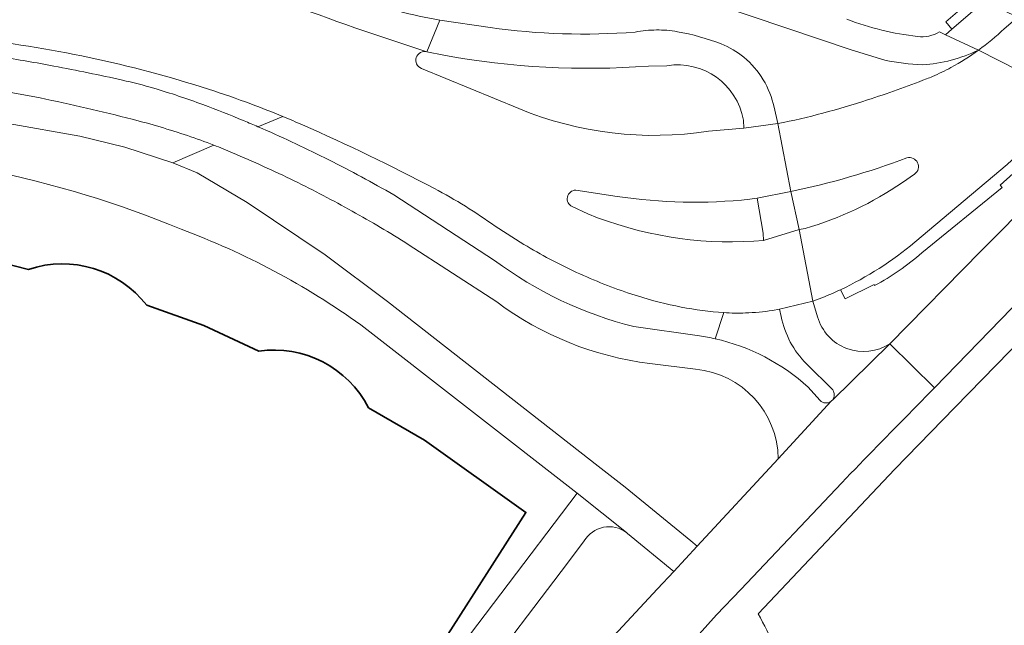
# Model space of a CAD drawing. Extents: x 150256 to 156914, y 461459 to 469481.
# Tile 523 of 656: x 154085 to 154143, y 467822 to 467858. Entities that reach past the tile are written whole.
import ezdxf

# ---------------------------------------------------------------- set-up
doc = ezdxf.new("R2010")
doc.units = 0
doc.header["$LTSCALE"] = 0.75
for name, color, linetype, lineweight in [('B-RO-KW-KUNSTWERK_DEK-GV', 6, 'CONTINUOUS', 18), ('B-RO-OG-BEBOUWING-GV', 6, 'CONTINUOUS', 35), ('B-RO-OG-TERREIN_CULTUURSCHEIDING-GV', 251, 'CONTINUOUS', 18), ('B-RO-OG-WATER_SLOOT-GV', 251, 'CONTINUOUS', 18), ('B-RO-VH-VERHARDING_ASFALT-GV', 251, 'CONTINUOUS', 18), ('B-RO-VH-VERHARDING_BETONSTRAATSTEEN-GV', 251, 'CONTINUOUS', 18), ('B-RO-VH-VERHARDING_GRASBETONSTEEN-GV', 251, 'CONTINUOUS', 18), ('B-RO-VH-VERHARDING_HALFVERHARDING_GRIND-GV', 251, 'CONTINUOUS', 18), ('B-RO-VH-VERHARDING_TEGEL-GV', 251, 'CONTINUOUS', 18)]:
    doc.layers.add(name, color=color, linetype=linetype, lineweight=lineweight)

msp = doc.modelspace()

# ---------------------------------------------------------------- linework, layer by layer
at = {"layer": 'B-RO-KW-KUNSTWERK_DEK-GV'}
msp.add_lwpolyline([(154144.469, 467862.224), (154140.528, 467858.834), (154139.43, 467857.89), (154139.777, 467857.446), (154139.416, 467857.13), (154141.358, 467856.224), (154147.214, 467853.237)], dxfattribs=at)
msp.add_lwpolyline([(154144.469, 467862.224), (154140.528, 467858.834), (154139.43, 467857.89), (154139.777, 467857.446), (154139.416, 467857.13), (154141.358, 467856.224), (154147.214, 467853.237)], dxfattribs=at)
at = {"layer": 'B-RO-OG-BEBOUWING-GV'}
for points in [[(154085.402, 467843.309), (154081.924, 467844.192), (154078.377, 467844.754)], [(154085.402, 467843.309), (154081.924, 467844.192), (154078.377, 467844.754)], [(154098.961, 467838.496), (154095.728, 467840), (154092.362, 467841.2)], [(154098.961, 467838.496), (154095.728, 467840), (154092.362, 467841.2)], [(154083.075, 467820.891), (154089.859, 467814.366), (154094.104, 467818.75), (154103.698, 467811.929), (154103.765, 467811.882), (154108.124, 467818.709), (154114.695, 467829), (154108.725, 467833.25), (154105.431, 467835.168)], [(154083.075, 467820.891), (154089.859, 467814.366), (154094.104, 467818.75), (154103.698, 467811.929), (154103.765, 467811.882), (154108.124, 467818.709), (154114.695, 467829), (154108.725, 467833.25), (154105.431, 467835.168)]]:
    msp.add_lwpolyline(points, dxfattribs=at)
for points in [[(154092.362, 467841.2, 0.320282), (154085.402, 467843.309)], [(154092.362, 467841.2, 0.320282), (154085.402, 467843.309)], [(154105.431, 467835.168, 0.319646), (154098.961, 467838.496)], [(154105.431, 467835.168, 0.319646), (154098.961, 467838.496)]]:
    msp.add_lwpolyline(points, format="xyb", dxfattribs=at)
at = {"layer": 'B-RO-OG-TERREIN_CULTUURSCHEIDING-GV'}
for points in [[(154139.057, 467857.297), (154139.416, 467857.13), (154139.777, 467857.446), (154139.43, 467857.89), (154140.528, 467858.834), (154126.223, 467864.759)], [(154139.057, 467857.297), (154139.416, 467857.13), (154139.777, 467857.446), (154139.43, 467857.89), (154140.528, 467858.834), (154126.223, 467864.759)], [(154135.837, 467855.635), (154133.852, 467856.236), (154126.095, 467858.841)], [(154135.837, 467855.635), (154133.852, 467856.236), (154126.095, 467858.841)], [(154109.631, 467857.989), (154112.582, 467857.55)], [(154109.631, 467857.989), (154112.582, 467857.55)], [(154109.855, 467855.924), (154108.868, 467856.118)], [(154109.855, 467855.924), (154108.868, 467856.118)], [(154123.005, 467855.303), (154121.916, 467855.281)], [(154123.005, 467855.303), (154121.916, 467855.281)], [(154108.538, 467855.144), (154114.276, 467852.78)], [(154108.538, 467855.144), (154114.276, 467852.78)], [(154177.061, 467845.644), (154173.164, 467847.982), (154169.223, 467850.248), (154160.591, 467854.424), (154160.264, 467854.582), (154156.642, 467852.024), (154156.609, 467852.001), (154155.144, 467850.607), (154154.456, 467849.953), (154153.197, 467848.755), (154149.901, 467845.375), (154148.827, 467844.274), (154139.948, 467835.171), (154136.415, 467831.549), (154128.369, 467823.025)], [(154177.061, 467845.644), (154173.164, 467847.982), (154169.223, 467850.248), (154160.591, 467854.424), (154160.264, 467854.582), (154156.642, 467852.024), (154156.609, 467852.001), (154155.144, 467850.607), (154154.456, 467849.953), (154153.197, 467848.755), (154149.901, 467845.375), (154148.827, 467844.274), (154139.948, 467835.171), (154136.415, 467831.549), (154128.369, 467823.025)], [(154136.131, 467838.932), (154141.494, 467844.376), (154142.534, 467845.431), (154148.614, 467851.603), (154149.333, 467852.341), (154147.214, 467853.237), (154146.16, 467852.3), (154146.627, 467851.775), (154144.163, 467849.636), (154142.635, 467848.276), (154142.74, 467848.136), (154138.014, 467844.291)], [(154136.131, 467838.932), (154141.494, 467844.376), (154142.534, 467845.431), (154148.614, 467851.603), (154149.333, 467852.341), (154147.214, 467853.237), (154146.16, 467852.3), (154146.627, 467851.775), (154144.163, 467849.636), (154142.635, 467848.276), (154142.74, 467848.136), (154138.014, 467844.291)], [(154129.313, 467852.858), (154129.531, 467851.902)], [(154129.313, 467852.858), (154129.531, 467851.902)], [(154100.381, 467852.313), (154098.912, 467851.711), (154099.168, 467851.601)], [(154100.381, 467852.313), (154098.912, 467851.711), (154099.168, 467851.601)], [(154125.45, 467851.452), (154127.535, 467851.631), (154127.508, 467852.095)], [(154125.45, 467851.452), (154127.535, 467851.631), (154127.508, 467852.095)], [(154096.313, 467850.626), (154093.904, 467849.576), (154095.334, 467848.996), (154098.272, 467847.257), (154102.871, 467844.165), (154106.549, 467841.413), (154118.951, 467831.731), (154120.537, 467830.481), (154124.417, 467827.323), (154124.779, 467827.009), (154129.554, 467832.156)], [(154096.313, 467850.626), (154093.904, 467849.576), (154095.334, 467848.996), (154098.272, 467847.257), (154102.871, 467844.165), (154106.549, 467841.413), (154118.951, 467831.731), (154120.537, 467830.481), (154124.417, 467827.323), (154124.779, 467827.009), (154129.554, 467832.156)], [(154106.908, 467847.7), (154112.853, 467843.842)], [(154106.908, 467847.7), (154112.853, 467843.842)], [(154114.578, 467844.784), (154112.889, 467845.849)], [(154114.578, 467844.784), (154112.889, 467845.849)], [(154112.981, 467841.391), (154107.771, 467844.783)], [(154112.981, 467841.391), (154107.771, 467844.783)], [(154135.235, 467842.353), (154135.197, 467842.429), (154133.494, 467841.587), (154133.223, 467842.112)], [(154135.235, 467842.353), (154135.197, 467842.429), (154133.494, 467841.587), (154133.223, 467842.112)], [(154131.968, 467841.572), (154131.601, 467841.448), (154131.872, 467840.515)], [(154131.968, 467841.572), (154131.601, 467841.448), (154131.872, 467840.515)], [(154125.838, 467839.226), (154126.355, 467840.765), (154126.043, 467840.788)], [(154125.838, 467839.226), (154126.355, 467840.765), (154126.043, 467840.788)], [(154121.052, 467839.943), (154124.922, 467839.393)], [(154121.052, 467839.943), (154124.922, 467839.393)], [(154124.691, 467837.433), (154121.99, 467837.771)], [(154124.691, 467837.433), (154121.99, 467837.771)], [(154118.131, 467827.321), (154117.145, 467826.021), (154111.635, 467818.756), (154115.055, 467816.417), (154115.812, 467817.277), (154119.102, 467820.91), (154122.446, 467824.494), (154123.399, 467825.521), (154120.678, 467827.768), (154120.656, 467827.784), (154120.613, 467827.819)], [(154118.131, 467827.321), (154117.145, 467826.021), (154111.635, 467818.756), (154115.055, 467816.417), (154115.812, 467817.277), (154119.102, 467820.91), (154122.446, 467824.494), (154123.399, 467825.521), (154120.678, 467827.768), (154120.656, 467827.784), (154120.613, 467827.819)]]:
    msp.add_lwpolyline(points, dxfattribs=at)
for points in [[(154104.804, 467859.279, 0.049765), (154109.631, 467857.989)], [(154104.804, 467859.279, 0.049765), (154109.631, 467857.989)], [(154133.603, 467858.034, 0.063026), (154137.758, 467857.026)], [(154133.603, 467858.034, 0.063026), (154137.758, 467857.026)], [(154112.582, 467857.55, 0.054302), (154121.127, 467857.28)], [(154112.582, 467857.55, 0.054302), (154121.127, 467857.28)], [(154121.127, 467857.28, -0.044751), (154122.379, 467857.408)], [(154121.127, 467857.28, -0.044751), (154122.379, 467857.408)], [(154122.379, 467857.408, -0.048403), (154123.617, 467857.306)], [(154122.379, 467857.408, -0.048403), (154123.617, 467857.306)], [(154123.617, 467857.306, -0.04804), (154126.2, 467856.584)], [(154123.617, 467857.306, -0.04804), (154126.2, 467856.584)], [(154137.758, 467857.026, 0.170269), (154139.057, 467857.297)], [(154137.758, 467857.026, 0.170269), (154139.057, 467857.297)], [(154126.2, 467856.584, -0.08262), (154127.533, 467855.8)], [(154126.2, 467856.584, -0.08262), (154127.533, 467855.8)], [(154108.487, 467856.075, 0.196136), (154108.24, 467855.782)], [(154108.487, 467856.075, 0.196136), (154108.24, 467855.782)], [(154108.868, 467856.118, 0.191824), (154108.487, 467856.075)], [(154108.868, 467856.118, 0.191824), (154108.487, 467856.075)], [(154121.916, 467855.281, -0.063759), (154109.855, 467855.924)], [(154121.916, 467855.281, -0.063759), (154109.855, 467855.924)], [(154141.358, 467856.224, -0.096596), (154138.047, 467855.358)], [(154141.358, 467856.224, -0.096596), (154138.047, 467855.358)], [(154139.731, 467855.196, 0.032879), (154141.358, 467856.224)], [(154139.731, 467855.196, 0.032879), (154141.358, 467856.224)], [(154108.24, 467855.782, 0.19572), (154108.262, 467855.404)], [(154108.24, 467855.782, 0.19572), (154108.262, 467855.404)], [(154108.262, 467855.404, 0.19408), (154108.538, 467855.144)], [(154108.262, 467855.404, 0.19408), (154108.538, 467855.144)], [(154127.508, 467852.095, 0.409138), (154123.005, 467855.303)], [(154127.508, 467852.095, 0.409138), (154123.005, 467855.303)], [(154127.533, 467855.8, -0.082198), (154128.668, 467854.477)], [(154127.533, 467855.8, -0.082198), (154128.668, 467854.477)], [(154138.047, 467855.358, -0.043883), (154135.837, 467855.635)], [(154138.047, 467855.358, -0.043883), (154135.837, 467855.635)], [(154138.646, 467854.672, 0.025618), (154139.731, 467855.196)], [(154138.646, 467854.672, 0.025618), (154139.731, 467855.196)], [(154128.668, 467854.477, -0.083218), (154129.313, 467852.858)], [(154128.668, 467854.477, -0.083218), (154129.313, 467852.858)], [(154134.81, 467853.285, 0.014375), (154138.292, 467854.527)], [(154134.81, 467853.285, 0.014375), (154138.292, 467854.527)], [(154138.292, 467854.527, 0.009239), (154138.646, 467854.672)], [(154138.292, 467854.527, 0.009239), (154138.646, 467854.672)], [(154132.187, 467852.509, 0.014462), (154134.81, 467853.285)], [(154132.187, 467852.509, 0.014462), (154134.81, 467853.285)], [(154114.276, 467852.78, 0.13783), (154125.45, 467851.452)], [(154114.276, 467852.78, 0.13783), (154125.45, 467851.452)], [(154129.531, 467851.902, 0.020661), (154132.187, 467852.509)], [(154129.531, 467851.902, 0.020661), (154132.187, 467852.509)], [(154101.537, 467851.82, 0.005748), (154100.381, 467852.313)], [(154101.537, 467851.82, 0.005748), (154100.381, 467852.313)], [(154109.303, 467848.074, 0.017741), (154101.537, 467851.82)], [(154109.303, 467848.074, 0.017741), (154101.537, 467851.82)], [(154099.168, 467851.601, -0.01445), (154103.092, 467849.758)], [(154099.168, 467851.601, -0.01445), (154103.092, 467849.758)], [(154097.413, 467850.18, 0.009074), (154096.313, 467850.626)], [(154097.413, 467850.18, 0.009074), (154096.313, 467850.626)], [(154101.045, 467848.525, 0.013457), (154097.413, 467850.18)], [(154101.045, 467848.525, 0.013457), (154097.413, 467850.18)], [(154103.092, 467849.758, -0.014247), (154106.908, 467847.7)], [(154103.092, 467849.758, -0.014247), (154106.908, 467847.7)], [(154104.458, 467846.744, 0.013127), (154101.045, 467848.525)], [(154104.458, 467846.744, 0.013127), (154101.045, 467848.525)], [(154111.135, 467847.025, 0.017802), (154109.303, 467848.074)], [(154111.135, 467847.025, 0.017802), (154109.303, 467848.074)], [(154107.771, 467844.783, 0.012919), (154104.458, 467846.744)], [(154107.771, 467844.783, 0.012919), (154104.458, 467846.744)], [(154112.889, 467845.849, 0.018388), (154111.135, 467847.025)], [(154112.889, 467845.849, 0.018388), (154111.135, 467847.025)], [(154117.678, 467843.135, -0.028027), (154114.578, 467844.784)], [(154117.678, 467843.135, -0.028027), (154114.578, 467844.784)], [(154138.014, 467844.291, -0.056171), (154135.235, 467842.353)], [(154138.014, 467844.291, -0.056171), (154135.235, 467842.353)], [(154112.853, 467843.842, 0.099375), (154121.052, 467839.943)], [(154112.853, 467843.842, 0.099375), (154121.052, 467839.943)], [(154120.944, 467841.848, -0.028408), (154117.678, 467843.135)], [(154120.944, 467841.848, -0.028408), (154117.678, 467843.135)], [(154133.223, 467842.112, -0.017395), (154131.968, 467841.572)], [(154133.223, 467842.112, -0.017395), (154131.968, 467841.572)], [(154121.99, 467837.771, -0.129444), (154112.981, 467841.391)], [(154121.99, 467837.771, -0.129444), (154112.981, 467841.391)], [(154123.523, 467841.157, -0.029169), (154120.944, 467841.848)], [(154123.523, 467841.157, -0.029169), (154120.944, 467841.848)], [(154126.043, 467840.788, -0.030597), (154123.523, 467841.157)], [(154126.043, 467840.788, -0.030597), (154123.523, 467841.157)], [(154131.872, 467840.515, 0.503619), (154136.131, 467838.932)], [(154131.872, 467840.515, 0.503619), (154136.131, 467838.932)], [(154124.922, 467839.393, -0.020846), (154125.838, 467839.226)], [(154124.922, 467839.393, -0.020846), (154125.838, 467839.226)], [(154129.554, 467832.156, 0.38461), (154124.691, 467837.433)], [(154129.554, 467832.156, 0.38461), (154124.691, 467837.433)], [(154120.613, 467827.819, 0.447164), (154118.131, 467827.321)], [(154120.613, 467827.819, 0.447164), (154118.131, 467827.321)], [(154128.369, 467823.025, -0.048129), (154129.31, 467821.054)], [(154128.369, 467823.025, -0.048129), (154129.31, 467821.054)]]:
    msp.add_lwpolyline(points, format="xyb", dxfattribs=at)
at = {"layer": 'B-RO-OG-WATER_SLOOT-GV'}
msp.add_lwpolyline([(154156.642, 467852.024), (154160.264, 467854.582), (154160.016, 467855.121), (154159.404, 467855.401), (154158.548, 467855.792), (154155.342, 467857.257), (154155.052, 467857.389), (154153.031, 467858.312), (154147.036, 467861.051), (154145.026, 467861.969), (154144.469, 467862.224), (154140.528, 467858.834), (154139.43, 467857.89), (154139.777, 467857.446), (154139.416, 467857.13), (154141.358, 467856.224), (154147.214, 467853.237), (154149.333, 467852.341), (154152.763, 467850.742), (154154.456, 467849.953), (154155.144, 467850.607), (154156.609, 467852.001)], close=True, dxfattribs=at)
msp.add_lwpolyline([(154156.642, 467852.024), (154160.264, 467854.582), (154160.016, 467855.121), (154159.404, 467855.401), (154158.548, 467855.792), (154155.342, 467857.257), (154155.052, 467857.389), (154153.031, 467858.312), (154147.036, 467861.051), (154145.026, 467861.969), (154144.469, 467862.224), (154140.528, 467858.834), (154139.43, 467857.89), (154139.777, 467857.446), (154139.416, 467857.13), (154141.358, 467856.224), (154147.214, 467853.237), (154149.333, 467852.341), (154152.763, 467850.742), (154154.456, 467849.953), (154155.144, 467850.607), (154156.609, 467852.001)], close=True, dxfattribs=at)
at = {"layer": 'B-RO-VH-VERHARDING_ASFALT-GV'}
for points in [[(154108.868, 467856.118, -0.01194), (154100.415, 467859.067)], [(154100.415, 467859.067, 0.01194), (154108.868, 467856.118)], [(154108.868, 467856.118, -0.01194), (154100.415, 467859.067)], [(154100.415, 467859.067, 0.01194), (154108.868, 467856.118)], [(154109.631, 467857.989, -0.049765), (154104.804, 467859.279)], [(154109.631, 467857.989, -0.049765), (154104.804, 467859.279)], [(154121.127, 467857.28, -0.054302), (154112.582, 467857.55)], [(154121.127, 467857.28, -0.054302), (154112.582, 467857.55)], [(154122.379, 467857.408, 0.044751), (154121.127, 467857.28)], [(154122.379, 467857.408, 0.044751), (154121.127, 467857.28)], [(154123.617, 467857.306, 0.048403), (154122.379, 467857.408)], [(154123.617, 467857.306, 0.048403), (154122.379, 467857.408)], [(154126.2, 467856.584, 0.04804), (154123.617, 467857.306)], [(154126.2, 467856.584, 0.04804), (154123.617, 467857.306)], [(154142.871, 467857.478, -0.031471), (154141.358, 467856.224)], [(154142.871, 467857.478, -0.031471), (154141.358, 467856.224)], [(154081.798, 467856.923, -0.026046), (154088.98, 467855.786)], [(154081.798, 467856.923, -0.026046), (154088.98, 467855.786)], [(154127.533, 467855.8, 0.08262), (154126.2, 467856.584)], [(154127.533, 467855.8, 0.08262), (154126.2, 467856.584)], [(154108.24, 467855.782, -0.196136), (154108.487, 467856.075)], [(154108.24, 467855.782, -0.196136), (154108.487, 467856.075)], [(154108.487, 467856.075, -0.191824), (154108.868, 467856.118)], [(154108.487, 467856.075, -0.191824), (154108.868, 467856.118)], [(154109.855, 467855.924, 0.063759), (154121.916, 467855.281)], [(154109.855, 467855.924, 0.063759), (154121.916, 467855.281)], [(154141.358, 467856.224, -0.032879), (154139.731, 467855.196)], [(154141.358, 467856.224, -0.032879), (154139.731, 467855.196)], [(154086.9, 467855.283, 0.007812), (154083.706, 467855.832)], [(154086.9, 467855.283, 0.007812), (154083.706, 467855.832)], [(154090.928, 467854.455, 0.007916), (154086.9, 467855.283)], [(154090.928, 467854.455, 0.007916), (154086.9, 467855.283)], [(154088.98, 467855.786, -0.025883), (154096.008, 467853.918)], [(154088.98, 467855.786, -0.025883), (154096.008, 467853.918)], [(154108.262, 467855.404, -0.19572), (154108.24, 467855.782)], [(154108.262, 467855.404, -0.19572), (154108.24, 467855.782)], [(154108.538, 467855.144, -0.19408), (154108.262, 467855.404)], [(154108.538, 467855.144, -0.19408), (154108.262, 467855.404)], [(154123.005, 467855.303, -0.409138), (154127.508, 467852.095)], [(154123.005, 467855.303, -0.409138), (154127.508, 467852.095)], [(154128.668, 467854.477, 0.082198), (154127.533, 467855.8)], [(154128.668, 467854.477, 0.082198), (154127.533, 467855.8)], [(154139.731, 467855.196, -0.025618), (154138.646, 467854.672)], [(154139.731, 467855.196, -0.025618), (154138.646, 467854.672)], [(154092.79, 467853.974, 0.017655), (154090.928, 467854.455)], [(154092.79, 467853.974, 0.017655), (154090.928, 467854.455)], [(154129.313, 467852.858, 0.083218), (154128.668, 467854.477)], [(154129.313, 467852.858, 0.083218), (154128.668, 467854.477)], [(154138.292, 467854.527, -0.014375), (154134.81, 467853.285)], [(154138.292, 467854.527, -0.014375), (154134.81, 467853.285)], [(154138.646, 467854.672, -0.009239), (154138.292, 467854.527)], [(154138.646, 467854.672, -0.009239), (154138.292, 467854.527)], [(154095.671, 467853.013, 0.017701), (154092.79, 467853.974)], [(154095.671, 467853.013, 0.017701), (154092.79, 467853.974)], [(154096.008, 467853.918, -0.012026), (154098.492, 467853.056)], [(154096.008, 467853.918, -0.012026), (154098.492, 467853.056)], [(154086.088, 467853.404, -0.01163), (154091.513, 467852.149)], [(154086.088, 467853.404, -0.01163), (154091.513, 467852.149)], [(154098.1, 467852.057, 0.009818), (154095.671, 467853.013)], [(154098.1, 467852.057, 0.009818), (154095.671, 467853.013)], [(154098.492, 467853.056, -0.009056), (154100.381, 467852.313)], [(154098.492, 467853.056, -0.009056), (154100.381, 467852.313)], [(154134.81, 467853.285, -0.014462), (154132.187, 467852.509)], [(154134.81, 467853.285, -0.014462), (154132.187, 467852.509)], [(154125.45, 467851.452, -0.13783), (154114.276, 467852.78)], [(154125.45, 467851.452, -0.13783), (154114.276, 467852.78)], [(154132.187, 467852.509, -0.020661), (154129.531, 467851.902)], [(154132.187, 467852.509, -0.020661), (154129.531, 467851.902)], [(154091.513, 467852.149, -0.019112), (154094.766, 467851.185)], [(154091.513, 467852.149, -0.019112), (154094.766, 467851.185)], [(154098.912, 467851.711, 0.005057), (154098.1, 467852.057)], [(154098.912, 467851.711, 0.005057), (154098.1, 467852.057)], [(154100.381, 467852.313, -0.005748), (154101.537, 467851.82)], [(154100.381, 467852.313, -0.005748), (154101.537, 467851.82)], [(154101.537, 467851.82, -0.017741), (154109.303, 467848.074)], [(154101.537, 467851.82, -0.017741), (154109.303, 467848.074)], [(154103.092, 467849.758, 0.01445), (154099.168, 467851.601)], [(154103.092, 467849.758, 0.01445), (154099.168, 467851.601)], [(154094.766, 467851.185, -0.011166), (154096.313, 467850.626)], [(154094.766, 467851.185, -0.011166), (154096.313, 467850.626)], [(154096.313, 467850.626, -0.009074), (154097.413, 467850.18)], [(154096.313, 467850.626, -0.009074), (154097.413, 467850.18)], [(154097.413, 467850.18, -0.013457), (154101.045, 467848.525)], [(154097.413, 467850.18, -0.013457), (154101.045, 467848.525)], [(154106.908, 467847.7, 0.014247), (154103.092, 467849.758)], [(154106.908, 467847.7, 0.014247), (154103.092, 467849.758)], [(154130.305, 467847.892, 0.037373), (154137.129, 467849.869)], [(154130.305, 467847.892, 0.037373), (154137.129, 467849.869)], [(154137.129, 467849.869, -0.853434), (154137.59, 467848.926)], [(154137.129, 467849.869, -0.853434), (154137.59, 467848.926)], [(154101.045, 467848.525, -0.013127), (154104.458, 467846.744)], [(154101.045, 467848.525, -0.013127), (154104.458, 467846.744)], [(154136.867, 467848.429, -0.081049), (154131.139, 467845.721)], [(154136.867, 467848.429, -0.081049), (154131.139, 467845.721)], [(154109.303, 467848.074, -0.017802), (154111.135, 467847.025)], [(154109.303, 467848.074, -0.017802), (154111.135, 467847.025)], [(154117.425, 467847.005, -0.798944), (154117.633, 467847.974)], [(154117.425, 467847.005, -0.798944), (154117.633, 467847.974)], [(154120.062, 467847.609, 0.064252), (154127.875, 467847.441)], [(154120.062, 467847.609, 0.064252), (154127.875, 467847.441)], [(154104.458, 467846.744, -0.012919), (154107.771, 467844.783)], [(154104.458, 467846.744, -0.012919), (154107.771, 467844.783)], [(154111.135, 467847.025, -0.018388), (154112.889, 467845.849)], [(154111.135, 467847.025, -0.018388), (154112.889, 467845.849)], [(154128.124, 467844.975, -0.112704), (154118.336, 467846.582)], [(154128.124, 467844.975, -0.112704), (154118.336, 467846.582)], [(154133.223, 467842.112, 0.064792), (154137.596, 467844.915)], [(154133.223, 467842.112, 0.064792), (154137.596, 467844.915)], [(154114.578, 467844.784, 0.028027), (154117.678, 467843.135)], [(154114.578, 467844.784, 0.028027), (154117.678, 467843.135)], [(154121.052, 467839.943, -0.099375), (154112.853, 467843.842)], [(154121.052, 467839.943, -0.099375), (154112.853, 467843.842)], [(154117.678, 467843.135, 0.028408), (154120.944, 467841.848)], [(154117.678, 467843.135, 0.028408), (154120.944, 467841.848)], [(154131.968, 467841.572, 0.017395), (154133.223, 467842.112)], [(154131.968, 467841.572, 0.017395), (154133.223, 467842.112)], [(154112.981, 467841.391, 0.129444), (154121.99, 467837.771)], [(154112.981, 467841.391, 0.129444), (154121.99, 467837.771)], [(154120.944, 467841.848, 0.029169), (154123.523, 467841.157)], [(154120.944, 467841.848, 0.029169), (154123.523, 467841.157)], [(154123.523, 467841.157, 0.030597), (154126.043, 467840.788)], [(154123.523, 467841.157, 0.030597), (154126.043, 467840.788)], [(154127.632, 467840.747, 0.030941), (154129.214, 467840.894)], [(154127.632, 467840.747, 0.030941), (154129.214, 467840.894)], [(154126.355, 467840.765, 0.025065), (154127.632, 467840.747)], [(154126.355, 467840.765, 0.025065), (154127.632, 467840.747)], [(154129.728, 467840.541, 0.148306), (154131.224, 467837.749)], [(154129.728, 467840.541, 0.148306), (154131.224, 467837.749)], [(154136.131, 467838.932, -0.503619), (154131.872, 467840.515)], [(154136.131, 467838.932, -0.503619), (154131.872, 467840.515)], [(154125.838, 467839.226, 0.020846), (154124.922, 467839.393)], [(154125.838, 467839.226, 0.020846), (154124.922, 467839.393)], [(154131.316, 467836.371, 0.131635), (154125.838, 467839.226)], [(154131.316, 467836.371, 0.131635), (154125.838, 467839.226)], [(154124.691, 467837.433, -0.38461), (154129.554, 467832.156)], [(154124.691, 467837.433, -0.38461), (154129.554, 467832.156)], [(154132.763, 467836.216, -0.342865), (154132.749, 467835.621)], [(154132.763, 467836.216, -0.342865), (154132.749, 467835.621)], [(154132.676, 467835.549, -0.395339), (154132.016, 467835.602)], [(154132.676, 467835.549, -0.395339), (154132.016, 467835.602)], [(154132.749, 467835.621, -0.048323), (154132.676, 467835.549)], [(154132.749, 467835.621, -0.048323), (154132.676, 467835.549)], [(154133.3, 467830.743, -0.00459), (154137.493, 467835.043)], [(154133.3, 467830.743, -0.00459), (154137.493, 467835.043)]]:
    msp.add_lwpolyline(points, format="xyb", dxfattribs=at)
for points in [[(154141.358, 467856.224), (154147.214, 467853.237), (154149.578, 467855.339), (154153.031, 467858.312)], [(154141.358, 467856.224), (154147.214, 467853.237), (154149.578, 467855.339), (154153.031, 467858.312)], [(154108.868, 467856.118), (154109.631, 467857.989)], [(154112.582, 467857.55), (154109.631, 467857.989), (154108.868, 467856.118), (154109.855, 467855.924)], [(154108.868, 467856.118), (154109.631, 467857.989)], [(154112.582, 467857.55), (154109.631, 467857.989), (154108.868, 467856.118), (154109.855, 467855.924)], [(154080.496, 467856.279), (154078.513, 467856.523), (154078.434, 467856.533), (154078.238, 467854.499), (154079.488, 467854.378), (154081.571, 467854.126), (154084.472, 467853.701), (154086.088, 467853.404)], [(154080.496, 467856.279), (154078.513, 467856.523), (154078.434, 467856.533), (154078.238, 467854.499), (154079.488, 467854.378), (154081.571, 467854.126), (154084.472, 467853.701), (154086.088, 467853.404)], [(154137.596, 467844.915), (154143.03, 467849.491), (154143.861, 467850.257), (154146.16, 467852.3), (154147.214, 467853.237), (154141.358, 467856.224)], [(154137.596, 467844.915), (154143.03, 467849.491), (154143.861, 467850.257), (154146.16, 467852.3), (154147.214, 467853.237), (154141.358, 467856.224)], [(154121.916, 467855.281), (154123.005, 467855.303)], [(154121.916, 467855.281), (154123.005, 467855.303)], [(154114.276, 467852.78), (154108.538, 467855.144)], [(154114.276, 467852.78), (154108.538, 467855.144)], [(154127.508, 467852.095), (154127.535, 467851.631), (154129.531, 467851.902), (154129.313, 467852.858)], [(154127.508, 467852.095), (154127.535, 467851.631), (154129.531, 467851.902), (154129.313, 467852.858)], [(154127.875, 467847.441), (154128.323, 467847.497), (154130.305, 467847.892), (154129.531, 467851.902), (154127.535, 467851.631), (154125.45, 467851.452)], [(154127.875, 467847.441), (154128.323, 467847.497), (154130.305, 467847.892), (154129.531, 467851.902), (154127.535, 467851.631), (154125.45, 467851.452)], [(154129.531, 467851.902), (154130.305, 467847.892)], [(154129.531, 467851.902), (154130.305, 467847.892)], [(154152.763, 467850.742), (154149.333, 467852.341), (154148.614, 467851.603), (154142.534, 467845.431), (154141.494, 467844.376)], [(154152.763, 467850.742), (154149.333, 467852.341), (154148.614, 467851.603), (154142.534, 467845.431), (154141.494, 467844.376)], [(154099.168, 467851.601), (154098.912, 467851.711)], [(154099.168, 467851.601), (154098.912, 467851.711)], [(154141.494, 467844.376), (154136.131, 467838.932), (154138.757, 467836.345), (154146.553, 467844.371), (154146.604, 467844.427), (154148.654, 467846.533), (154151.896, 467849.862)], [(154141.494, 467844.376), (154136.131, 467838.932), (154138.757, 467836.345), (154146.553, 467844.371), (154146.604, 467844.427), (154148.654, 467846.533), (154151.896, 467849.862)], [(154137.59, 467848.926), (154136.867, 467848.429)], [(154137.59, 467848.926), (154136.867, 467848.429)], [(154117.633, 467847.974), (154120.062, 467847.609)], [(154117.633, 467847.974), (154120.062, 467847.609)], [(154112.853, 467843.842), (154106.908, 467847.7)], [(154112.853, 467843.842), (154106.908, 467847.7)], [(154118.336, 467846.582), (154117.425, 467847.005)], [(154118.336, 467846.582), (154117.425, 467847.005)], [(154112.889, 467845.849), (154114.578, 467844.784)], [(154112.889, 467845.849), (154114.578, 467844.784)], [(154129.214, 467840.894), (154129.629, 467840.963), (154131.601, 467841.448), (154130.781, 467845.661), (154128.686, 467845.01), (154128.124, 467844.975)], [(154129.214, 467840.894), (154129.629, 467840.963), (154131.601, 467841.448), (154130.781, 467845.661), (154128.686, 467845.01), (154128.124, 467844.975)], [(154131.139, 467845.721), (154130.781, 467845.661), (154131.601, 467841.448)], [(154131.139, 467845.721), (154130.781, 467845.661), (154131.601, 467841.448)], [(154107.771, 467844.783), (154112.981, 467841.391)], [(154107.771, 467844.783), (154112.981, 467841.391)], [(154131.872, 467840.515), (154131.601, 467841.448), (154129.629, 467840.963), (154129.728, 467840.541)], [(154131.872, 467840.515), (154131.601, 467841.448), (154129.629, 467840.963), (154129.728, 467840.541)], [(154131.601, 467841.448), (154131.968, 467841.572)], [(154131.601, 467841.448), (154131.968, 467841.572)], [(154126.043, 467840.788), (154126.355, 467840.765)], [(154126.043, 467840.788), (154126.355, 467840.765)], [(154124.922, 467839.393), (154121.052, 467839.943)], [(154124.922, 467839.393), (154121.052, 467839.943)], [(154132.749, 467835.621), (154136.131, 467838.932)], [(154137.493, 467835.043), (154138.757, 467836.345), (154136.131, 467838.932), (154132.749, 467835.621)], [(154132.749, 467835.621), (154136.131, 467838.932)], [(154137.493, 467835.043), (154138.757, 467836.345), (154136.131, 467838.932), (154132.749, 467835.621)], [(154121.99, 467837.771), (154124.691, 467837.433)], [(154121.99, 467837.771), (154124.691, 467837.433)], [(154131.224, 467837.749), (154132.763, 467836.216)], [(154131.224, 467837.749), (154132.763, 467836.216)], [(154132.016, 467835.602), (154131.316, 467836.371)], [(154132.016, 467835.602), (154131.316, 467836.371)], [(154132.676, 467835.549), (154129.554, 467832.156), (154124.779, 467827.009), (154123.399, 467825.521), (154122.446, 467824.494), (154119.102, 467820.91), (154115.812, 467817.277), (154115.055, 467816.417), (154112.425, 467813.426), (154106.73, 467806.795), (154101.714, 467800.851), (154098.198, 467796.6), (154097.972, 467796.327)], [(154132.676, 467835.549), (154129.554, 467832.156), (154124.779, 467827.009), (154123.399, 467825.521), (154122.446, 467824.494), (154119.102, 467820.91), (154115.812, 467817.277), (154115.055, 467816.417), (154112.425, 467813.426), (154106.73, 467806.795), (154101.714, 467800.851), (154098.198, 467796.6), (154097.972, 467796.327)], [(154129.554, 467832.156), (154132.676, 467835.549)], [(154129.554, 467832.156), (154132.676, 467835.549)], [(154091.59, 467782.57), (154102.667, 467796.351), (154114.116, 467809.825), (154125.927, 467822.982), (154127.351, 467824.456), (154133.3, 467830.743)], [(154091.59, 467782.57), (154102.667, 467796.351), (154114.116, 467809.825), (154125.927, 467822.982), (154127.351, 467824.456), (154133.3, 467830.743)]]:
    msp.add_lwpolyline(points, dxfattribs=at)
msp.add_lwpolyline([(154130.781, 467845.661), (154130.305, 467847.892), (154128.323, 467847.497), (154128.665, 467845.448), (154128.686, 467845.01)], close=True, dxfattribs=at)
msp.add_lwpolyline([(154130.781, 467845.661), (154130.305, 467847.892), (154128.323, 467847.497), (154128.665, 467845.448), (154128.686, 467845.01)], close=True, dxfattribs=at)
at = {"layer": 'B-RO-VH-VERHARDING_BETONSTRAATSTEEN-GV'}
for points in [[(154142.871, 467857.478), (154143.66, 467858.155), (154141.682, 467859.088), (154139.777, 467857.446), (154139.416, 467857.13), (154141.358, 467856.224)], [(154142.871, 467857.478), (154143.66, 467858.155), (154141.682, 467859.088), (154139.777, 467857.446), (154139.416, 467857.13), (154141.358, 467856.224)], [(154086.088, 467853.404), (154084.472, 467853.701), (154081.571, 467854.126), (154079.488, 467854.378), (154078.238, 467854.499), (154077.365, 467854.583)], [(154086.088, 467853.404), (154084.472, 467853.701), (154081.571, 467854.126), (154079.488, 467854.378), (154078.238, 467854.499), (154077.365, 467854.583)], [(154055.746, 467852.515), (154047.837, 467850.528), (154050.073, 467849.2), (154055.782, 467850.604), (154058.713, 467851.18), (154067.238, 467852.587), (154068.085, 467852.668), (154071.525, 467852.861), (154075.661, 467852.861), (154080.067, 467852.552), (154084.203, 467851.895), (154088.416, 467851.161), (154091.083, 467850.504), (154093.904, 467849.576), (154096.313, 467850.626)], [(154055.746, 467852.515), (154047.837, 467850.528), (154050.073, 467849.2), (154055.782, 467850.604), (154058.713, 467851.18), (154067.238, 467852.587), (154068.085, 467852.668), (154071.525, 467852.861), (154075.661, 467852.861), (154080.067, 467852.552), (154084.203, 467851.895), (154088.416, 467851.161), (154091.083, 467850.504), (154093.904, 467849.576), (154096.313, 467850.626)], [(154098.912, 467851.711), (154100.381, 467852.313)], [(154098.912, 467851.711), (154100.381, 467852.313)], [(154136.867, 467848.429), (154137.59, 467848.926)], [(154136.867, 467848.429), (154137.59, 467848.926)], [(154120.062, 467847.609), (154117.633, 467847.974)], [(154120.062, 467847.609), (154117.633, 467847.974)], [(154130.305, 467847.892), (154130.781, 467845.661), (154131.139, 467845.721)], [(154130.305, 467847.892), (154130.781, 467845.661), (154131.139, 467845.721)], [(154128.124, 467844.975), (154128.686, 467845.01), (154128.665, 467845.448), (154128.323, 467847.497), (154127.875, 467847.441)], [(154128.124, 467844.975), (154128.686, 467845.01), (154128.665, 467845.448), (154128.323, 467847.497), (154127.875, 467847.441)], [(154117.425, 467847.005), (154118.336, 467846.582)], [(154117.425, 467847.005), (154118.336, 467846.582)], [(154129.728, 467840.541), (154129.629, 467840.963), (154129.214, 467840.894)], [(154129.728, 467840.541), (154129.629, 467840.963), (154129.214, 467840.894)], [(154126.355, 467840.765), (154125.838, 467839.226)], [(154126.355, 467840.765), (154125.838, 467839.226)], [(154132.763, 467836.216), (154131.224, 467837.749)], [(154132.763, 467836.216), (154131.224, 467837.749)], [(154131.316, 467836.371), (154132.016, 467835.602)], [(154131.316, 467836.371), (154132.016, 467835.602)]]:
    msp.add_lwpolyline(points, dxfattribs=at)
for points in [[(154141.358, 467856.224, 0.031471), (154142.871, 467857.478)], [(154141.358, 467856.224, 0.031471), (154142.871, 467857.478)], [(154088.98, 467855.786, 0.026046), (154081.798, 467856.923)], [(154088.98, 467855.786, 0.026046), (154081.798, 467856.923)], [(154083.706, 467855.832, -0.007812), (154086.9, 467855.283)], [(154083.706, 467855.832, -0.007812), (154086.9, 467855.283)], [(154086.9, 467855.283, -0.007916), (154090.928, 467854.455)], [(154086.9, 467855.283, -0.007916), (154090.928, 467854.455)], [(154096.008, 467853.918, 0.025883), (154088.98, 467855.786)], [(154096.008, 467853.918, 0.025883), (154088.98, 467855.786)], [(154090.928, 467854.455, -0.017655), (154092.79, 467853.974)], [(154090.928, 467854.455, -0.017655), (154092.79, 467853.974)], [(154092.79, 467853.974, -0.017701), (154095.671, 467853.013)], [(154092.79, 467853.974, -0.017701), (154095.671, 467853.013)], [(154098.492, 467853.056, 0.012026), (154096.008, 467853.918)], [(154098.492, 467853.056, 0.012026), (154096.008, 467853.918)], [(154091.513, 467852.149, 0.01163), (154086.088, 467853.404)], [(154091.513, 467852.149, 0.01163), (154086.088, 467853.404)], [(154095.671, 467853.013, -0.009818), (154098.1, 467852.057)], [(154095.671, 467853.013, -0.009818), (154098.1, 467852.057)], [(154100.381, 467852.313, 0.009056), (154098.492, 467853.056)], [(154100.381, 467852.313, 0.009056), (154098.492, 467853.056)], [(154094.766, 467851.185, 0.019112), (154091.513, 467852.149)], [(154094.766, 467851.185, 0.019112), (154091.513, 467852.149)], [(154098.1, 467852.057, -0.005057), (154098.912, 467851.711)], [(154098.1, 467852.057, -0.005057), (154098.912, 467851.711)], [(154096.313, 467850.626, 0.011166), (154094.766, 467851.185)], [(154096.313, 467850.626, 0.011166), (154094.766, 467851.185)], [(154137.129, 467849.869, -0.037373), (154130.305, 467847.892)], [(154137.129, 467849.869, -0.037373), (154130.305, 467847.892)], [(154137.59, 467848.926, 0.853434), (154137.129, 467849.869)], [(154137.59, 467848.926, 0.853434), (154137.129, 467849.869)], [(154131.139, 467845.721, 0.081049), (154136.867, 467848.429)], [(154131.139, 467845.721, 0.081049), (154136.867, 467848.429)], [(154117.633, 467847.974, 0.798944), (154117.425, 467847.005)], [(154117.633, 467847.974, 0.798944), (154117.425, 467847.005)], [(154127.875, 467847.441, -0.064252), (154120.062, 467847.609)], [(154127.875, 467847.441, -0.064252), (154120.062, 467847.609)], [(154118.336, 467846.582, 0.112704), (154128.124, 467844.975)], [(154118.336, 467846.582, 0.112704), (154128.124, 467844.975)], [(154129.214, 467840.894, -0.030941), (154127.632, 467840.747)], [(154129.214, 467840.894, -0.030941), (154127.632, 467840.747)], [(154127.632, 467840.747, -0.025065), (154126.355, 467840.765)], [(154127.632, 467840.747, -0.025065), (154126.355, 467840.765)], [(154131.224, 467837.749, -0.148306), (154129.728, 467840.541)], [(154131.224, 467837.749, -0.148306), (154129.728, 467840.541)], [(154125.838, 467839.226, -0.131635), (154131.316, 467836.371)], [(154125.838, 467839.226, -0.131635), (154131.316, 467836.371)], [(154132.749, 467835.621, 0.342865), (154132.763, 467836.216)], [(154132.749, 467835.621, 0.342865), (154132.763, 467836.216)], [(154132.016, 467835.602, 0.395339), (154132.676, 467835.549)], [(154132.016, 467835.602, 0.395339), (154132.676, 467835.549)], [(154132.676, 467835.549, 0.048323), (154132.749, 467835.621)], [(154132.676, 467835.549, 0.048323), (154132.749, 467835.621)]]:
    msp.add_lwpolyline(points, format="xyb", dxfattribs=at)
at = {"layer": 'B-RO-VH-VERHARDING_GRASBETONSTEEN-GV'}
for points in [[(154138.014, 467844.291), (154142.74, 467848.136), (154142.635, 467848.276), (154144.163, 467849.636), (154146.627, 467851.775), (154146.16, 467852.3), (154143.861, 467850.257), (154143.03, 467849.491), (154137.596, 467844.915)], [(154138.014, 467844.291), (154142.74, 467848.136), (154142.635, 467848.276), (154144.163, 467849.636), (154146.627, 467851.775), (154146.16, 467852.3), (154143.861, 467850.257), (154143.03, 467849.491), (154137.596, 467844.915)], [(154133.223, 467842.112), (154133.494, 467841.587), (154135.197, 467842.429), (154135.235, 467842.353)], [(154133.223, 467842.112), (154133.494, 467841.587), (154135.197, 467842.429), (154135.235, 467842.353)]]:
    msp.add_lwpolyline(points, dxfattribs=at)
for points in [[(154137.596, 467844.915, -0.064792), (154133.223, 467842.112)], [(154137.596, 467844.915, -0.064792), (154133.223, 467842.112)], [(154135.235, 467842.353, 0.056171), (154138.014, 467844.291)], [(154135.235, 467842.353, 0.056171), (154138.014, 467844.291)]]:
    msp.add_lwpolyline(points, format="xyb", dxfattribs=at)
at = {"layer": 'B-RO-VH-VERHARDING_HALFVERHARDING_GRIND-GV'}
for points in [[(154126.095, 467858.841), (154133.852, 467856.236), (154135.837, 467855.635)], [(154126.095, 467858.841), (154133.852, 467856.236), (154135.837, 467855.635)], [(154141.358, 467856.224), (154139.416, 467857.13), (154139.057, 467857.297)], [(154141.358, 467856.224), (154139.416, 467857.13), (154139.057, 467857.297)]]:
    msp.add_lwpolyline(points, dxfattribs=at)
for points in [[(154137.758, 467857.026, -0.063026), (154133.603, 467858.034)], [(154137.758, 467857.026, -0.063026), (154133.603, 467858.034)], [(154139.057, 467857.297, -0.170269), (154137.758, 467857.026)], [(154139.057, 467857.297, -0.170269), (154137.758, 467857.026)], [(154138.047, 467855.358, 0.096596), (154141.358, 467856.224)], [(154138.047, 467855.358, 0.096596), (154141.358, 467856.224)], [(154135.837, 467855.635, 0.043883), (154138.047, 467855.358)], [(154135.837, 467855.635, 0.043883), (154138.047, 467855.358)]]:
    msp.add_lwpolyline(points, format="xyb", dxfattribs=at)
at = {"layer": 'B-RO-VH-VERHARDING_TEGEL-GV'}
for points in [[(154104.966, 467840.038), (154117.72, 467830.143), (154120.613, 467827.819), (154120.656, 467827.784), (154120.678, 467827.768), (154123.399, 467825.521), (154124.779, 467827.009), (154124.417, 467827.323), (154120.537, 467830.481), (154118.951, 467831.731), (154106.549, 467841.413), (154102.871, 467844.165), (154098.272, 467847.257), (154095.334, 467848.996), (154093.904, 467849.576), (154091.083, 467850.504), (154088.416, 467851.161), (154084.203, 467851.895)], [(154104.966, 467840.038), (154117.72, 467830.143), (154120.613, 467827.819), (154120.656, 467827.784), (154120.678, 467827.768), (154123.399, 467825.521), (154124.779, 467827.009), (154124.417, 467827.323), (154120.537, 467830.481), (154118.951, 467831.731), (154106.549, 467841.413), (154102.871, 467844.165), (154098.272, 467847.257), (154095.334, 467848.996), (154093.904, 467849.576), (154091.083, 467850.504), (154088.416, 467851.161), (154084.203, 467851.895)], [(154128.369, 467823.025), (154136.415, 467831.549), (154139.948, 467835.171), (154148.827, 467844.274), (154149.901, 467845.375), (154148.654, 467846.533), (154146.604, 467844.427), (154146.553, 467844.371), (154138.757, 467836.345), (154137.493, 467835.043)], [(154128.369, 467823.025), (154136.415, 467831.549), (154139.948, 467835.171), (154148.827, 467844.274), (154149.901, 467845.375), (154148.654, 467846.533), (154146.604, 467844.427), (154146.553, 467844.371), (154138.757, 467836.345), (154137.493, 467835.043)], [(154133.3, 467830.743), (154127.351, 467824.456), (154125.927, 467822.982), (154114.116, 467809.825), (154102.667, 467796.351), (154091.59, 467782.57), (154092.633, 467781.625), (154093.355, 467780.971)], [(154133.3, 467830.743), (154127.351, 467824.456), (154125.927, 467822.982), (154114.116, 467809.825), (154102.667, 467796.351), (154091.59, 467782.57), (154092.633, 467781.625), (154093.355, 467780.971)], [(154120.613, 467827.819), (154117.72, 467830.143), (154108.729, 467818.275), (154108.124, 467818.709), (154103.765, 467811.882), (154103.698, 467811.929), (154086.36, 467788.975), (154086.445, 467788.898), (154072.404, 467770.388), (154073.948, 467769.246), (154087.178, 467786.576), (154090.842, 467791.375), (154096.022, 467798.161), (154098.198, 467796.6), (154101.714, 467800.851), (154106.73, 467806.795), (154112.425, 467813.426), (154115.055, 467816.417), (154111.635, 467818.756), (154117.145, 467826.021), (154118.131, 467827.321)], [(154120.613, 467827.819), (154117.72, 467830.143), (154108.729, 467818.275), (154108.124, 467818.709), (154103.765, 467811.882), (154103.698, 467811.929), (154086.36, 467788.975), (154086.445, 467788.898), (154072.404, 467770.388), (154073.948, 467769.246), (154087.178, 467786.576), (154090.842, 467791.375), (154096.022, 467798.161), (154098.198, 467796.6), (154101.714, 467800.851), (154106.73, 467806.795), (154112.425, 467813.426), (154115.055, 467816.417), (154111.635, 467818.756), (154117.145, 467826.021), (154118.131, 467827.321)]]:
    msp.add_lwpolyline(points, dxfattribs=at)
for points in [[(154071.009, 467850.394, -0.09742), (154094.394, 467845.67)], [(154071.009, 467850.394, -0.09742), (154094.394, 467845.67)], [(154094.394, 467845.67, -0.067522), (154104.966, 467840.038)], [(154094.394, 467845.67, -0.067522), (154104.966, 467840.038)], [(154137.493, 467835.043, 0.00459), (154133.3, 467830.743)], [(154137.493, 467835.043, 0.00459), (154133.3, 467830.743)], [(154118.131, 467827.321, -0.447164), (154120.613, 467827.819)], [(154118.131, 467827.321, -0.447164), (154120.613, 467827.819)], [(154129.31, 467821.054, 0.048129), (154128.369, 467823.025)], [(154129.31, 467821.054, 0.048129), (154128.369, 467823.025)]]:
    msp.add_lwpolyline(points, format="xyb", dxfattribs=at)

doc.saveas('drawing.dxf')
